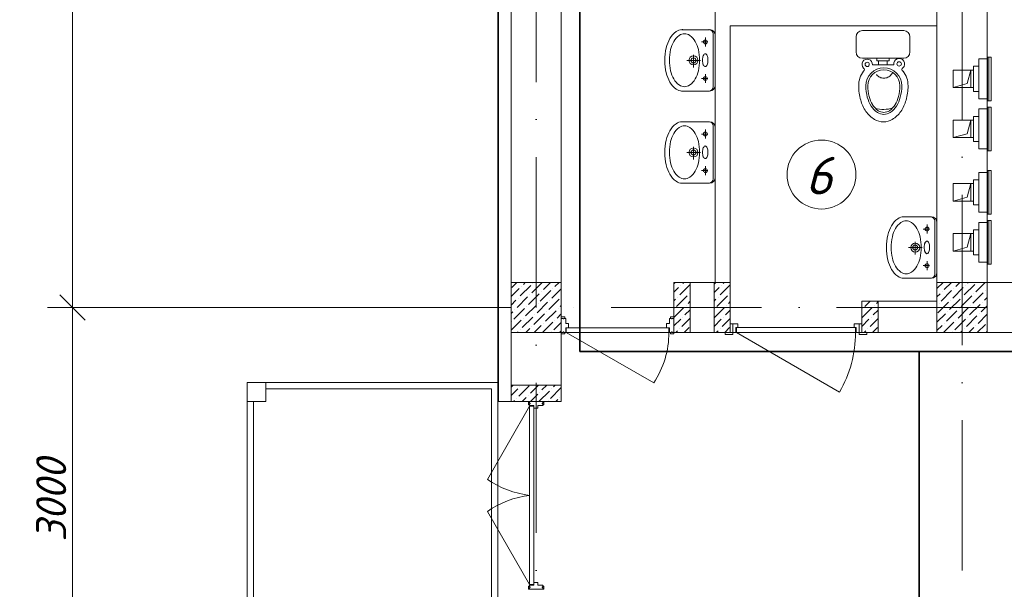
# Model space of a CAD drawing. Header units: millimetres. Extents: x 1114507 to 93926427, y 174473 to 817039.
# Tile 372 of 483: x 1892729 to 1900590, y 773875 to 778423. Entities that reach past the tile are written whole.
import ezdxf

# ---------------------------------------------------------------- set-up
doc = ezdxf.new("R2010")
doc.units = ezdxf.units.MM
doc.linetypes.add('ACAD_ISO10W100', pattern=[18, 12, -3, 0, -3])
doc.linetypes.add('ADSK_Скрыто', pattern=[6, 3, -3])
for name, color, linetype, lineweight in [('_Hidden_', 7, 'ADSK_Скрыто', 9), ('Doors', 86, 'Continuous', 13), ('expl', 234, 'Continuous', 13), ('Mechanical Equipment', 7, 'Continuous', 18), ('размеры', 12, 'Continuous', 15), ('Сантехника', 150, 'Continuous', 13)]:
    doc.layers.add(name, color=color, linetype=linetype, lineweight=lineweight)
doc.layers.add('kcd_tx', color=7, linetype='Continuous')
doc.layers.add('ventilatsiya', color=7, linetype='Continuous')
doc.styles.add('iso', font='isocpeur.TTF')
doc.styles.get("Standard").update_dxf_attribs({"font": 'isocpeui.ttf'})

# ---------------------------------------------------------------- blocks, each defined once
blk = doc.blocks.new('blokqav2mak')
at = {"color": 252, "lineweight": 0, "ltscale": 100}
for p, q in [((1545375, 782732.1), (1545375, 775375.1)), ((1545375, 775375.1), (1545482, 775375.1))]:
    blk.add_line(p, q, dxfattribs=at)
at = {"color": 32, "lineweight": 0, "ltscale": 100}
blk.add_line((1545382, 782725.1), (1545382, 775375.1), dxfattribs=at)
at = {"color": 1, "linetype": 'ACAD_ISO10W100', "lineweight": 0, "ltscale": 100}
for p, q in [((1545682, 782725.1), (1545682, 766825.1)), ((1549082, 782425.1), (1549082, 766825.1)), ((1572682, 776125.1), (1545682, 776125.1))]:
    blk.add_line(p, q, dxfattribs=at)
at = {"lineweight": 0, "ltscale": 100}
for p, q in [((1545482, 782625.1), (1545482, 775455.1)), ((1545882, 782225.1), (1545882, 775455.1)), ((1548882, 776325.1), (1548882, 782225.1)), ((1549282, 776325.1), (1549282, 782225.1)), ((1547112, 776325.1), (1547112, 778495.1)), ((1547232, 776325.1), (1547232, 778375.1)), ((1547232, 778375.1), (1548882, 778375.1)), ((1547232, 776325.1), (1546782, 776325.1)), ((1546782, 776325.1), (1546782, 775925.1)), ((1547232, 776325.1), (1547232, 775925.1)), ((1550082, 776325.1), (1549282, 776325.1)), ((1548882, 776175.1), (1548282, 776175.1)), ((1548282, 776175.1), (1548282, 775925.1)), ((1547232, 775925.1), (1546782, 775925.1)), ((1550082, 775925.1), (1548282, 775925.1)), ((1543375, 775525.1, 0), (1543375, 769325.1, 0)), ((1545375, 775525.1), (1543375, 775525.1)), ((1545325, 775475.1), (1543525, 775475.1)), ((1545325, 775475.1), (1545325, 773525.1)), ((1545375, 775525.1), (1545375, 769325.1)), ((1543425, 775375.1, 0), (1543425, 769475.1, 0)), ((1545482, 775375.1), (1545882, 775375.1))]:
    blk.add_line(p, q, dxfattribs=at)
at = {"linetype": 'Continuous', "lineweight": 0, "ltscale": 100}
for p, q in [((1545487.2, 776284.8), (1545527.6, 776325.1)), ((1545579.9, 776310), (1545594.9, 776325.1)), ((1545647.2, 776242.7), (1545729.6, 776325.1)), ((1545739.8, 776267.9), (1545797, 776325.1)), ((1545832.4, 776293.2), (1545864.4, 776325.1)), ((1546782, 776314.3, 0), (1546792.8, 776325.1, 0)), ((1546853, 776318, 0), (1546860.1, 776325.1, 0)), ((1547102, 776311.4, 0), (1547115.7, 776325.1, 0)), ((1547176, 776318, 0), (1547183.1, 776325.1, 0)), ((1548882, 776277), (1548930.1, 776325.1)), ((1548940.3, 776267.9), (1548997.5, 776325.1)), ((1549032.9, 776293.2), (1549064.8, 776325.1)), ((1549125.5, 776318.4), (1549132.2, 776325.1)), ((1549192.9, 776251.1), (1549266.9, 776325.1)), ((1545482, 776212.2), (1545546.2, 776276.3)), ((1545554.6, 776217.4), (1545638.8, 776301.6)), ((1545563, 776293.2), (1545563, 776293.2)), ((1545655.6, 776318.4), (1545655.6, 776318.4)), ((1545714.6, 776175.3), (1545798.8, 776259.5)), ((1545723, 776251.1), (1545723, 776251.1)), ((1545807.2, 776200.6), (1545882, 776275.4)), ((1545815.6, 776276.3), (1545815.6, 776276.3)), ((1546782, 776247, 0), (1546819.4, 776284.3, 0)), ((1546827.8, 776225.4, 0), (1546912, 776309.6, 0)), ((1546836.2, 776301.2, 0), (1546836.2, 776301.2, 0)), ((1547102, 776244.1, 0), (1547142.3, 776284.3, 0)), ((1547150.7, 776225.4, 0), (1547232, 776306.7, 0)), ((1547159.1, 776301.2, 0), (1547159.1, 776301.2, 0)), ((1548915, 776175.3), (1548999.2, 776259.5)), ((1548923.5, 776251.1), (1548923.5, 776251.1)), ((1549007.7, 776200.6), (1549091.8, 776284.8)), ((1549016.1, 776276.3), (1549016.1, 776276.3)), ((1549100.3, 776225.8), (1549184.5, 776310)), ((1549108.7, 776301.6), (1549108.7, 776301.6)), ((1549167.6, 776158.5), (1549251.8, 776242.7)), ((1549268.6, 776259.5), (1549268.6, 776259.5)), ((1545482, 776144.8), (1545520.9, 776183.7)), ((1545529.3, 776124.8), (1545613.5, 776209)), ((1545537.8, 776200.6), (1545537.8, 776200.6)), ((1545622, 776150.1), (1545706.1, 776234.2)), ((1545630.4, 776225.8), (1545630.4, 776225.8)), ((1545689.3, 776082.7), (1545773.5, 776166.9)), ((1545781.9, 776108), (1545866.1, 776192.2)), ((1545790.3, 776183.7), (1545790.3, 776183.7)), ((1546782, 776179.6, 0), (1546794.1, 776191.7, 0)), ((1546802.5, 776132.8, 0), (1546886.7, 776217, 0)), ((1546810.9, 776208.6, 0), (1546810.9, 776208.6, 0)), ((1546895.1, 776158, 0), (1546912, 776174.9, 0)), ((1546903.6, 776233.8, 0), (1546903.6, 776233.8, 0)), ((1547102, 776176.7, 0), (1547117, 776191.7, 0)), ((1547125.5, 776132.8, 0), (1547209.6, 776217, 0)), ((1547133.9, 776208.6, 0), (1547133.9, 776208.6, 0)), ((1547218.1, 776158, 0), (1547232, 776172, 0)), ((1547226.5, 776233.8, 0), (1547226.5, 776233.8, 0)), ((1548305.5, 776132.8, 0), (1548347.8, 776175.1, 0)), ((1548398.1, 776158, 0), (1548412, 776172, 0)), ((1548882, 776209.7), (1548906.6, 776234.2)), ((1548889.8, 776082.7), (1548974, 776166.9)), ((1548982.4, 776108), (1549066.6, 776192.2)), ((1548990.8, 776183.7), (1548990.8, 776183.7)), ((1549075, 776133.2), (1549159.2, 776217.4)), ((1549083.4, 776209), (1549083.4, 776209)), ((1549176, 776234.2), (1549176, 776234.2)), ((1549243.4, 776166.9), (1549243.4, 776166.9)), ((1549260.2, 776183.7), (1549282, 776205.5)), ((1545482, 776077.5), (1545495.7, 776091.1)), ((1545504.1, 776032.2), (1545588.3, 776116.4)), ((1545512.5, 776108), (1545512.5, 776108)), ((1545596.7, 776057.4), (1545680.9, 776141.6)), ((1545605.1, 776133.2), (1545605.1, 776133.2)), ((1545697.7, 776158.5), (1545697.7, 776158.5)), ((1545756.7, 776015.4), (1545840.8, 776099.5)), ((1545765.1, 776091.1), (1545765.1, 776091.1)), ((1545857.7, 776116.4), (1545857.7, 776116.4)), ((1545874.5, 776133.2), (1545882, 776140.7)), ((1546782, 776044.9, 0), (1546861.5, 776124.4, 0)), ((1546785.7, 776115.9, 0), (1546785.7, 776115.9, 0)), ((1546869.9, 776065.4, 0), (1546912, 776107.6, 0)), ((1546878.3, 776141.2, 0), (1546878.3, 776141.2, 0)), ((1547102, 776042, 0), (1547184.4, 776124.4, 0)), ((1547108.6, 776115.9, 0), (1547108.6, 776115.9, 0)), ((1547192.8, 776065.4, 0), (1547232, 776104.7, 0)), ((1547201.2, 776141.2, 0), (1547201.2, 776141.2, 0)), ((1548282, 776042, 0), (1548364.4, 776124.4, 0)), ((1548288.6, 776115.9, 0), (1548288.6, 776115.9, 0)), ((1548372.8, 776065.4, 0), (1548412, 776104.7, 0)), ((1548381.2, 776141.2, 0), (1548381.2, 776141.2, 0)), ((1548898.2, 776158.5), (1548898.2, 776158.5)), ((1548957.1, 776015.4), (1549041.3, 776099.5)), ((1548965.6, 776091.1), (1548965.6, 776091.1)), ((1549049.8, 776040.6), (1549133.9, 776124.8)), ((1549058.2, 776116.4), (1549058.2, 776116.4)), ((1549142.4, 776065.9), (1549226.6, 776150.1)), ((1549150.8, 776141.6), (1549150.8, 776141.6)), ((1549235, 776091.1), (1549282, 776138.2)), ((1545482, 775942.8), (1545563, 776023.8)), ((1545487.2, 776015.4), (1545487.2, 776015.4)), ((1545571.4, 775964.8), (1545655.6, 776049)), ((1545579.9, 776040.6), (1545579.9, 776040.6)), ((1545664, 775990.1), (1545748.2, 776074.3)), ((1545672.5, 776065.9), (1545672.5, 776065.9)), ((1545733.8, 775925.1), (1545815.6, 776006.9)), ((1545832.4, 776023.8), (1545832.4, 776023.8)), ((1545849.3, 776040.6), (1545882, 776073.4)), ((1546782, 775977.6, 0), (1546836.2, 776031.8, 0)), ((1546844.6, 775972.8, 0), (1546912, 776040.2, 0)), ((1546853, 776048.6, 0), (1546853, 776048.6, 0)), ((1547102, 775974.7, 0), (1547159.1, 776031.8, 0)), ((1547167.6, 775972.8, 0), (1547232, 776037.3, 0)), ((1547176, 776048.6, 0), (1547176, 776048.6, 0)), ((1548282, 775974.7, 0), (1548339.1, 776031.8, 0)), ((1548347.6, 775972.8, 0), (1548412, 776037.3, 0)), ((1548356, 776048.6, 0), (1548356, 776048.6, 0)), ((1548882, 776007.6), (1548948.7, 776074.3)), ((1548934.2, 775925.1), (1549016.1, 776006.9)), ((1549024.5, 775948), (1549108.7, 776032.2)), ((1549032.9, 776023.8), (1549032.9, 776023.8)), ((1549117.1, 775973.3), (1549201.3, 776057.4)), ((1549125.5, 776049), (1549125.5, 776049)), ((1549209.7, 775998.5), (1549282, 776070.8)), ((1549218.1, 776074.3), (1549218.1, 776074.3)), ((1545531.7, 775925.1), (1545537.8, 775931.2)), ((1545554.6, 775948), (1545554.6, 775948)), ((1545599.1, 775925.1), (1545630.4, 775956.4)), ((1545647.2, 775973.3), (1545647.2, 775973.3)), ((1545666.4, 775925.1), (1545723, 775981.7)), ((1545739.8, 775998.5), (1545739.8, 775998.5)), ((1545807.2, 775931.2), (1545807.2, 775931.2)), ((1545824, 775948), (1545882, 776006)), ((1545868.5, 775925.1), (1545882, 775938.7)), ((1546796.9, 775925.1, 0), (1546810.9, 775939.1, 0)), ((1546827.8, 775956, 0), (1546827.8, 775956, 0)), ((1546864.3, 775925.1, 0), (1546903.6, 775964.4, 0)), ((1547119.8, 775925.1, 0), (1547133.9, 775939.1, 0)), ((1547150.7, 775956, 0), (1547150.7, 775956, 0)), ((1547187.2, 775925.1, 0), (1547226.5, 775964.4, 0)), ((1548299.8, 775925.1, 0), (1548313.9, 775939.1, 0)), ((1548330.7, 775956, 0), (1548330.7, 775956, 0)), ((1548367.2, 775925.1, 0), (1548406.5, 775964.4, 0)), ((1548882, 775940.2), (1548923.5, 775981.7)), ((1548940.3, 775998.5), (1548940.3, 775998.5)), ((1549007.7, 775931.2), (1549007.7, 775931.2)), ((1549069, 775925.1), (1549083.4, 775939.6)), ((1549100.3, 775956.4), (1549100.3, 775956.4)), ((1549136.3, 775925.1), (1549176, 775964.8)), ((1549192.9, 775981.7), (1549192.9, 775981.7)), ((1549203.7, 775925.1), (1549268.6, 775990.1)), ((1549277.1, 775931.2), (1549282, 775936.1)), ((1545482, 775489.6, 0), (1545497.5, 775505.1, 0)), ((1545482, 775422.3, 0), (1545534.7, 775474.9, 0)), ((1545543.1, 775416, 0), (1545627.3, 775500.2, 0)), ((1545551.6, 775491.8, 0), (1545551.6, 775491.8, 0)), ((1545635.7, 775441.3, 0), (1545699.6, 775505.1, 0)), ((1545704.3, 775375.1, 0), (1545787.3, 775458.1, 0)), ((1545728.3, 775466.5, 0), (1545766.9, 775505.1, 0)), ((1545795.7, 775399.2, 0), (1545879.9, 775483.4, 0)), ((1545804.1, 775474.9, 0), (1545804.1, 775474.9, 0)), ((1545821, 775491.8, 0), (1545834.3, 775505.1, 0)), ((1545502.2, 775375.1, 0), (1545509.5, 775382.3, 0)), ((1545526.3, 775399.2, 0), (1545526.3, 775399.2, 0)), ((1545569.6, 775375.1, 0), (1545602.1, 775407.6, 0)), ((1545618.9, 775424.4, 0), (1545618.9, 775424.4, 0)), ((1545636.9, 775375.1, 0), (1545694.7, 775432.9, 0)), ((1545711.5, 775449.7, 0), (1545711.5, 775449.7, 0)), ((1545778.9, 775382.3, 0), (1545778.9, 775382.3, 0)), ((1545839, 775375.1, 0), (1545854.6, 775390.8, 0)), ((1545871.5, 775407.6, 0), (1545871.5, 775407.6, 0))]:
    blk.add_line(p, q, dxfattribs=at)
at = {"color": 0, "linetype": 'ByBlock', "lineweight": 0}
for p, q in [((1541880.2, 776225.1), (1542080.2, 776025.1)), ((1542080.2, 776025.1), (1541880.2, 776225.1))]:
    blk.add_line(p, q, dxfattribs=at)
at = {"lineweight": 0, "ltscale": 60}
blk.add_line((1545630, 774587.8), (1545630, 774662.4), dxfattribs=at)
at = {"layer": '_Hidden_', "color": 5, "lineweight": 0}
for p, q in [((1549215, 778109.6), (1549215, 778109.3)), ((1549215, 778109.3), (1549215, 778109.6)), ((1549239, 778109.3), (1549239, 778109.6)), ((1549239, 778109.6), (1549239, 778109.3)), ((1549282, 778109.3), (1549282, 778109.6)), ((1549282, 778109.6), (1549282, 778109.3)), ((1549285.4, 778124.9), (1549285.9, 778124.9)), ((1549215, 777792), (1549215, 777791.6)), ((1549215, 777791.6), (1549215, 777792)), ((1549239, 777791.6), (1549239, 777792)), ((1549239, 777792), (1549239, 777791.6)), ((1549282, 777792), (1549282, 777791.6)), ((1549282, 777791.6), (1549282, 777792)), ((1549285.9, 777776), (1549285.4, 777776)), ((1549215, 777710.1), (1549215, 777709.8)), ((1549215, 777709.8), (1549215, 777710.1)), ((1549239, 777709.8), (1549239, 777710.1)), ((1549239, 777710.1), (1549239, 777709.8)), ((1549282, 777709.8), (1549282, 777710.1)), ((1549282, 777710.1), (1549282, 777709.8)), ((1549285.4, 777725.4), (1549285.9, 777725.4)), ((1549215, 777392.4), (1549215, 777392.1)), ((1549215, 777392.1), (1549215, 777392.4)), ((1549239, 777392.1), (1549239, 777392.4)), ((1549239, 777392.4), (1549239, 777392.1)), ((1549282, 777392.4), (1549282, 777392.1)), ((1549282, 777392.1), (1549282, 777392.4)), ((1549285.9, 777376.4), (1549285.4, 777376.4)), ((1549215, 777203.9), (1549215, 777203.5)), ((1549215, 777203.5), (1549215, 777203.9)), ((1549239, 777203.5), (1549239, 777203.9)), ((1549239, 777203.9), (1549239, 777203.5)), ((1549282, 777203.5), (1549282, 777203.9)), ((1549282, 777203.9), (1549282, 777203.5)), ((1549285.4, 777219.1), (1549285.9, 777219.1)), ((1549215, 776886.2), (1549215, 776885.9)), ((1549215, 776885.9), (1549215, 776886.2)), ((1549239, 776885.9), (1549239, 776886.2)), ((1549239, 776886.2), (1549239, 776885.9)), ((1549282, 776886.2), (1549282, 776885.9)), ((1549282, 776885.9), (1549282, 776886.2)), ((1549215, 776804.3), (1549215, 776804)), ((1549215, 776804), (1549215, 776804.3)), ((1549239, 776804), (1549239, 776804.3)), ((1549239, 776804.3), (1549239, 776804)), ((1549282, 776804), (1549282, 776804.3)), ((1549282, 776804.3), (1549282, 776804)), ((1549285.9, 776870.2), (1549285.4, 776870.2)), ((1549285.4, 776819.6), (1549285.9, 776819.6)), ((1549215, 776486.7), (1549215, 776486.3)), ((1549215, 776486.3), (1549215, 776486.7)), ((1549239, 776486.3), (1549239, 776486.7)), ((1549239, 776486.7), (1549239, 776486.3)), ((1549282, 776486.7), (1549282, 776486.3)), ((1549282, 776486.3), (1549282, 776486.7)), ((1549285.9, 776470.7), (1549285.4, 776470.7))]:
    blk.add_line(p, q, dxfattribs=at)
at = {"layer": 'Doors', "lineweight": 0}
for p, q in [((1545882, 776049.3), (1545910.3, 776049.3)), ((1545882, 776038.5), (1545882, 776049.3)), ((1545882, 775926), (1545882, 776038.5)), ((1545882, 776038.5), (1545897.6, 776038.5)), ((1545882, 776038.5), (1545897.6, 776038.5)), ((1545882, 776038.5), (1545882, 776038.5)), ((1545897.6, 776038.5), (1545897.6, 776033.5)), ((1545897.6, 776033.5), (1545902, 776033.5)), ((1545902, 776038.5), (1545918, 776038.5)), ((1545902, 776038.5), (1545902, 776033.5)), ((1545910.3, 776038.5), (1545910.3, 776049.3)), ((1545918, 775998), (1545918, 776038.5)), ((1546746, 775998), (1546746, 776038.5)), ((1546762.1, 776038.5), (1546746, 776038.5)), ((1546753.8, 776038.5), (1546753.8, 776049.3)), ((1546782, 776049.3), (1546753.8, 776049.3)), ((1546762.1, 776038.5), (1546762.1, 776033.5)), ((1546766.5, 776033.5), (1546762.1, 776033.5)), ((1546766.5, 776038.5), (1546766.5, 776033.5)), ((1546782, 776038.5), (1546766.5, 776038.5)), ((1546782, 776038.5), (1546766.5, 776038.5)), ((1546782, 776038.5), (1546782, 776049.3)), ((1546782, 775926), (1546782, 776038.5)), ((1546782, 776038.5), (1546782, 776038.5)), ((1545897.6, 775930.9), (1545902, 775930.9)), ((1545897.6, 775926), (1545897.6, 775930.9)), ((1545902, 775926), (1545902, 775930.9)), ((1545918, 775998), (1545940.7, 775998)), ((1545918, 775962), (1546723.4, 775962)), ((1545918, 775926), (1545918, 775962)), ((1545922.4, 775926), (1545922.4, 775962)), ((1545940.7, 775962), (1545940.7, 775998)), ((1546723.4, 775962), (1546723.4, 775998)), ((1546746, 775998), (1546723.4, 775998)), ((1546723.4, 775962), (1546746, 775962)), ((1546741.7, 775926), (1546741.7, 775962)), ((1546746, 775926), (1546746, 775962)), ((1546762.1, 775926), (1546762.1, 775930.9)), ((1546766.5, 775930.9), (1546762.1, 775930.9)), ((1546766.5, 775926), (1546766.5, 775930.9)), ((1547232, 775995.1), (1547252, 775995.1)), ((1547232, 775925.1), (1547232, 775995.1)), ((1547292, 775995.1), (1547252, 775995.1)), ((1547252, 775995.1), (1547252, 775925.1)), ((1547252, 775995.1), (1547252, 775925.1)), ((1547277, 775925.1), (1547277, 775965.1)), ((1547277, 775965.1), (1547292, 775965.1)), ((1548232, 775965.1), (1547282, 775965.1)), ((1547282, 775965.1), (1547282, 775925.1)), ((1547292, 775965.1), (1547292, 775995.1)), ((1548222, 775965.1), (1548222, 775995.1)), ((1548222, 775995.1), (1548262, 775995.1)), ((1548237, 775965.1), (1548222, 775965.1)), ((1548232, 775925.1), (1548232, 775965.1)), ((1548237, 775925.1), (1548237, 775965.1)), ((1548262, 775995.1), (1548262, 775925.1)), ((1548282, 775995.1), (1548262, 775995.1)), ((1548262, 775995.1), (1548262, 775925.1)), ((1548282, 775925.1), (1548282, 775995.1)), ((1545882, 775926), (1545897.6, 775926)), ((1545882, 775926), (1545882, 775926)), ((1545882, 775926), (1545882, 775915.2)), ((1545882, 775915.2), (1545910.3, 775915.2)), ((1545902, 775926), (1545918, 775926)), ((1545910.3, 775926), (1545910.3, 775915.2)), ((1545922.4, 775926), (1546620.3, 775523)), ((1545922.4, 775926), (1546741.7, 775926)), ((1546762.1, 775926), (1546746, 775926)), ((1546753.8, 775926), (1546753.8, 775915.2)), ((1546782, 775915.2), (1546753.8, 775915.2)), ((1546782, 775926), (1546766.5, 775926)), ((1546782, 775926), (1546782, 775926)), ((1546782, 775926), (1546782, 775915.2)), ((1547252, 775925.1), (1547192, 775925.1)), ((1547192, 775925.1), (1547192, 775910.1)), ((1547192, 775910.1), (1547252, 775910.1)), ((1547252, 775925.1), (1547232, 775925.1)), ((1547252, 775925.1), (1547277, 775925.1)), ((1547252, 775910.1), (1547252, 775925.1)), ((1547282, 775925.1), (1548104.8, 775450.1)), ((1547282, 775925.1), (1548232, 775925.1)), ((1548262, 775925.1), (1548237, 775925.1)), ((1548262, 775925.1), (1548282, 775925.1)), ((1548322, 775925.1), (1548262, 775925.1)), ((1548262, 775925.1), (1548262, 775910.1)), ((1548262, 775910.1), (1548322, 775910.1)), ((1548322, 775910.1), (1548322, 775925.1)), ((1545630, 775337.8), (1545292.3, 774752.9)), ((1545620, 775375.1), (1545620, 775348.9)), ((1545630, 775375.1), (1545620, 775375.1)), ((1545630, 775348.9), (1545620, 775348.9)), ((1545630, 775375.1), (1545734.1, 775375.1)), ((1545630, 775375.1), (1545630, 775360.7)), ((1545630, 775375.1), (1545630, 775375.1)), ((1545630, 775360.7), (1545634.5, 775360.7)), ((1545630, 775356.7), (1545630, 775341.8)), ((1545630, 775356.7), (1545634.5, 775356.7)), ((1545630, 775341.8), (1545663.3, 775341.8)), ((1545630, 775337.8), (1545630, 774662.4)), ((1545630, 775337.8), (1545663.3, 775337.8)), ((1545634.5, 775360.7), (1545634.5, 775356.7)), ((1545663.3, 775341.8), (1545663.3, 773929.4)), ((1545663.3, 775320.8), (1545696.6, 775320.8)), ((1545696.6, 775341.8), (1545696.6, 775320.8)), ((1545696.6, 775341.8), (1545734.1, 775341.8)), ((1545734.1, 775360.7), (1545729.5, 775360.7)), ((1545729.5, 775360.7), (1545729.5, 775356.7)), ((1545734.1, 775356.7), (1545729.5, 775356.7)), ((1545734.1, 775375.1), (1545734.1, 775360.7)), ((1545734.1, 775375.1), (1545734.1, 775360.7)), ((1545734.1, 775375.1), (1545734.1, 775375.1)), ((1545734.1, 775375.1), (1545744.1, 775375.1)), ((1545734.1, 775356.7), (1545734.1, 775341.8)), ((1545734.1, 775348.9), (1545744.1, 775348.9)), ((1545744.1, 775375.1), (1545744.1, 775348.9)), ((1545630, 773912.4), (1545630, 774587.8)), ((1545663.3, 773908.4), (1545663.3, 774587.8)), ((1545630, 773912.4), (1545292.3, 774497.3)), ((1545620, 773875.1), (1545620, 773901.3)), ((1545630, 773901.3), (1545620, 773901.3)), ((1545630, 773912.4), (1545663.3, 773912.4)), ((1545630, 773908.4), (1545663.3, 773908.4)), ((1545630, 773893.6), (1545630, 773908.4)), ((1545630, 773893.6), (1545634.5, 773893.6)), ((1545630, 773875.1), (1545630, 773889.5)), ((1545630, 773889.5), (1545634.5, 773889.5)), ((1545634.5, 773889.5), (1545634.5, 773893.6)), ((1545663.3, 773929.4), (1545696.6, 773929.4)), ((1545696.6, 773908.4), (1545696.6, 773929.4)), ((1545696.6, 773908.4), (1545734.1, 773908.4)), ((1545734.1, 773893.6), (1545729.5, 773893.6)), ((1545729.5, 773889.5), (1545729.5, 773893.6)), ((1545734.1, 773889.5), (1545729.5, 773889.5)), ((1545734.1, 773893.6), (1545734.1, 773908.4)), ((1545734.1, 773901.3), (1545744.1, 773901.3)), ((1545734.1, 773875.1), (1545734.1, 773889.5)), ((1545734.1, 773875.1), (1545734.1, 773889.5)), ((1545744.1, 773875.1), (1545744.1, 773901.3)), ((1545630, 773875.1), (1545620, 773875.1)), ((1545630, 773875.1), (1545734.1, 773875.1)), ((1545630, 773875.1), (1545630, 773875.1)), ((1545734.1, 773875.1), (1545734.1, 773875.1)), ((1545734.1, 773875.1), (1545744.1, 773875.1))]:
    blk.add_line(p, q, dxfattribs=at)
for centre, radius, start in [((1546012.4, 775926), 729.4, 326.46276), ((1547282, 775925.1), 950, 330)]:
    blk.add_arc(centre, radius, start, 0, dxfattribs=at)
at = {"layer": 'Doors', "lineweight": 0, "extrusion": (0, 0, -1)}
blk.add_ellipse((1545563.5, 774959.4), major_axis=(-459.6, 173.9), ratio=0.632541, start_param=4.336202, end_param=5.088576, dxfattribs=at)
at = {"layer": 'Doors', "lineweight": 0}
blk.add_ellipse((1545563.5, 774290.8), major_axis=(-459.6, -173.9), ratio=0.632541, start_param=4.336202, end_param=5.088576, dxfattribs=at)
at = {"layer": 'kcd_tx', "color": 152, "lineweight": 0, "ltscale": 100}
for p, q in [((1541980.2, 782625.1), (1541980.2, 775925.1)), ((1541980.2, 776325.1), (1541980.2, 772925.1)), ((1545482, 776125.1), (1541780.2, 776125.1)), ((1545482, 776125.1), (1541780.2, 776125.1))]:
    blk.add_line(p, q, dxfattribs=at)
at = {"layer": 'Mechanical Equipment', "color": 5, "lineweight": 0}
for p, q in [((1549215, 778050.6), (1549173.7, 778050.6)), ((1549173.7, 777850.6), (1549173.7, 778050.6)), ((1549239, 778109.6), (1549215, 778109.6)), ((1549215, 778109.6), (1549215, 778109.3)), ((1549215, 778099.6), (1549215, 778109.6)), ((1549215, 777801.6), (1549215, 778099.6)), ((1549282, 778109.6), (1549239, 778109.6)), ((1549239, 778109.3), (1549239, 778109.6)), ((1549239, 778109.6), (1549239, 778109.3)), ((1549282, 778109.3), (1549282, 778109.6)), ((1549282, 778109.6), (1549282, 778099.6)), ((1549282, 778099.6), (1549282, 777801.6)), ((1549285.1, 778124.9), (1549285.1, 777776)), ((1549285.4, 778124.9), (1549285.4, 777776)), ((1549285.4, 778124.9), (1549295, 778124.9)), ((1549295, 778124.9), (1549304.5, 778124.9)), ((1549295, 778124.9), (1549295, 777776)), ((1549304.5, 778124.9), (1549314.1, 778124.9)), ((1549314.1, 777776), (1549314.1, 778124.9)), ((1549173.7, 777850.6), (1549215, 777850.6)), ((1549215, 777791.6), (1549215, 777801.6)), ((1549215, 777792), (1549215, 777791.6)), ((1549215, 777791.6), (1549239, 777791.6)), ((1549239, 777791.6), (1549239, 777792)), ((1549239, 777792), (1549239, 777791.6)), ((1549239, 777791.6), (1549282, 777791.6)), ((1549282, 777801.6), (1549282, 777791.6)), ((1549282, 777791.6), (1549282, 777792)), ((1549295, 777776), (1549285.4, 777776)), ((1549304.5, 777776), (1549295, 777776)), ((1549314.1, 777776), (1549304.5, 777776)), ((1549239, 777710.1), (1549215, 777710.1)), ((1549215, 777710.1), (1549215, 777709.8)), ((1549215, 777700.1), (1549215, 777710.1)), ((1549215, 777402.1), (1549215, 777700.1)), ((1549282, 777710.1), (1549239, 777710.1)), ((1549239, 777709.8), (1549239, 777710.1)), ((1549239, 777710.1), (1549239, 777709.8)), ((1549282, 777709.8), (1549282, 777710.1)), ((1549282, 777710.1), (1549282, 777700.1)), ((1549282, 777700.1), (1549282, 777402.1)), ((1549285.1, 777725.4), (1549285.1, 777376.4)), ((1549285.4, 777725.4), (1549285.4, 777376.4)), ((1549285.4, 777725.4), (1549295, 777725.4)), ((1549295, 777725.4), (1549304.5, 777725.4)), ((1549295, 777725.4), (1549295, 777376.4)), ((1549304.5, 777725.4), (1549314.1, 777725.4)), ((1549314.1, 777376.4), (1549314.1, 777725.4)), ((1549215, 777651.1), (1549173.7, 777651.1)), ((1549173.7, 777451.1), (1549173.7, 777651.1)), ((1549173.7, 777451.1), (1549215, 777451.1)), ((1549215, 777392.1), (1549215, 777402.1)), ((1549215, 777392.4), (1549215, 777392.1)), ((1549215, 777392.1), (1549239, 777392.1)), ((1549239, 777392.1), (1549239, 777392.4)), ((1549239, 777392.4), (1549239, 777392.1)), ((1549239, 777392.1), (1549282, 777392.1)), ((1549282, 777402.1), (1549282, 777392.1)), ((1549282, 777392.1), (1549282, 777392.4)), ((1549295, 777376.4), (1549285.4, 777376.4)), ((1549304.5, 777376.4), (1549295, 777376.4)), ((1549314.1, 777376.4), (1549304.5, 777376.4)), ((1549239, 777203.9), (1549215, 777203.9)), ((1549215, 777203.9), (1549215, 777203.5)), ((1549215, 777193.9), (1549215, 777203.9)), ((1549215, 776895.9), (1549215, 777193.9)), ((1549282, 777203.9), (1549239, 777203.9)), ((1549239, 777203.5), (1549239, 777203.9)), ((1549239, 777203.9), (1549239, 777203.5)), ((1549282, 777203.5), (1549282, 777203.9)), ((1549282, 777203.9), (1549282, 777193.9)), ((1549282, 777193.9), (1549282, 776895.9)), ((1549285.1, 777219.1), (1549285.1, 776870.2)), ((1549285.4, 777219.1), (1549285.4, 776870.2)), ((1549285.4, 777219.1), (1549295, 777219.1)), ((1549295, 777219.1), (1549304.5, 777219.1)), ((1549295, 777219.1), (1549295, 776870.2)), ((1549304.5, 777219.1), (1549314.1, 777219.1)), ((1549314.1, 776870.2), (1549314.1, 777219.1)), ((1549215, 777144.9), (1549173.7, 777144.9)), ((1549173.7, 776944.9), (1549173.7, 777144.9)), ((1549173.7, 776944.9), (1549215, 776944.9)), ((1549215, 776885.9), (1549215, 776895.9)), ((1549215, 776886.2), (1549215, 776885.9)), ((1549215, 776885.9), (1549239, 776885.9)), ((1549239, 776885.9), (1549239, 776886.2)), ((1549239, 776886.2), (1549239, 776885.9)), ((1549239, 776885.9), (1549282, 776885.9)), ((1549282, 776895.9), (1549282, 776885.9)), ((1549282, 776885.9), (1549282, 776886.2)), ((1549239, 776804.3), (1549215, 776804.3)), ((1549215, 776804.3), (1549215, 776804)), ((1549215, 776794.3), (1549215, 776804.3)), ((1549215, 776496.3), (1549215, 776794.3)), ((1549282, 776804.3), (1549239, 776804.3)), ((1549239, 776804), (1549239, 776804.3)), ((1549239, 776804.3), (1549239, 776804)), ((1549282, 776804), (1549282, 776804.3)), ((1549282, 776804.3), (1549282, 776794.3)), ((1549282, 776794.3), (1549282, 776496.3)), ((1549285.1, 776819.6), (1549285.1, 776470.7)), ((1549295, 776870.2), (1549285.4, 776870.2)), ((1549285.4, 776819.6), (1549285.4, 776470.7)), ((1549285.4, 776819.6), (1549295, 776819.6)), ((1549304.5, 776870.2), (1549295, 776870.2)), ((1549295, 776819.6), (1549304.5, 776819.6)), ((1549295, 776819.6), (1549295, 776470.7)), ((1549314.1, 776870.2), (1549304.5, 776870.2)), ((1549304.5, 776819.6), (1549314.1, 776819.6)), ((1549314.1, 776470.7), (1549314.1, 776819.6)), ((1549215, 776745.3), (1549173.7, 776745.3)), ((1549173.7, 776545.3), (1549173.7, 776745.3)), ((1549173.7, 776545.3), (1549215, 776545.3)), ((1549215, 776486.3), (1549215, 776496.3)), ((1549215, 776486.7), (1549215, 776486.3)), ((1549215, 776486.3), (1549239, 776486.3)), ((1549239, 776486.3), (1549239, 776486.7)), ((1549239, 776486.7), (1549239, 776486.3)), ((1549239, 776486.3), (1549282, 776486.3)), ((1549282, 776496.3), (1549282, 776486.3)), ((1549282, 776486.3), (1549282, 776486.7)), ((1549295, 776470.7), (1549285.4, 776470.7)), ((1549304.5, 776470.7), (1549295, 776470.7)), ((1549314.1, 776470.7), (1549304.5, 776470.7))]:
    blk.add_line(p, q, dxfattribs=at)
at = {"layer": 'ventilatsiya', "lineweight": 0, "ltscale": 100}
for p, q in [((1549152, 778020.6), (1549012, 778020.6)), ((1549012, 778020.6), (1549012, 777880.6)), ((1549106.7, 778020.6), (1549173.7, 778020.6)), ((1549152, 778020.6), (1549122.9, 777912.3)), ((1549152, 777880.6), (1549152, 778020.6)), ((1549122.9, 777912.3), (1549012, 777880.6)), ((1549012, 777880.6), (1549152, 777880.6)), ((1549106.7, 777880.6), (1549173.7, 777880.6)), ((1549152, 777621.1), (1549012, 777621.1)), ((1549012, 777621.1), (1549012, 777481.1)), ((1549106.7, 777621.1), (1549173.7, 777621.1)), ((1549152, 777621.1), (1549122.9, 777512.8)), ((1549152, 777481.1), (1549152, 777621.1)), ((1549122.9, 777512.8), (1549012, 777481.1)), ((1549012, 777481.1), (1549152, 777481.1)), ((1549106.7, 777481.1), (1549173.7, 777481.1)), ((1549152, 777114.9), (1549012, 777114.9)), ((1549012, 777114.9), (1549012, 776974.9)), ((1549106.7, 777114.9), (1549173.7, 777114.9)), ((1549152, 777114.9), (1549122.9, 777006.5)), ((1549152, 776974.9), (1549152, 777114.9)), ((1549122.9, 777006.5), (1549012, 776974.9)), ((1549012, 776974.9), (1549152, 776974.9)), ((1549106.7, 776974.9), (1549173.7, 776974.9)), ((1549152, 776715.3), (1549012, 776715.3)), ((1549012, 776715.3), (1549012, 776575.3)), ((1549106.7, 776715.3), (1549173.7, 776715.3)), ((1549152, 776715.3), (1549122.9, 776607)), ((1549152, 776575.3), (1549152, 776715.3)), ((1549122.9, 776607), (1549012, 776575.3)), ((1549012, 776575.3), (1549152, 776575.3)), ((1549106.7, 776575.3), (1549173.7, 776575.3))]:
    blk.add_line(p, q, dxfattribs=at)
at = {"layer": 'размеры', "lineweight": 0, "ltscale": 5}
for p, q in [((1545882, 776325.1), (1545482, 776325.1)), ((1545482, 776325.1), (1545482, 775925.1)), ((1545882, 775925.1), (1545882, 776325.1)), ((1546912, 776325.1), (1546782, 776325.1)), ((1546782, 776325.1), (1546782, 775925.1)), ((1546912, 775925.1), (1546912, 776325.1)), ((1547232, 776325.1), (1547102, 776325.1)), ((1547102, 776325.1), (1547102, 775925.1)), ((1547232, 775925.1), (1547232, 776325.1)), ((1549282, 776325.1), (1548882, 776325.1)), ((1548882, 776325.1), (1548882, 775925.1)), ((1549282, 775925.1), (1549282, 776325.1)), ((1548412, 776175.1), (1548282, 776175.1)), ((1548282, 776175.1), (1548282, 775925.1)), ((1548412, 775925.1), (1548412, 776175.1)), ((1545482, 775925.1), (1545882, 775925.1)), ((1546782, 775925.1), (1546912, 775925.1)), ((1547102, 775925.1), (1547232, 775925.1)), ((1548282, 775925.1), (1548412, 775925.1)), ((1548882, 775925.1), (1549282, 775925.1)), ((1543525, 775525.1), (1543375, 775525.1)), ((1543375, 775525.1), (1543375, 775375.1)), ((1543525, 775375.1), (1543525, 775525.1)), ((1545482, 775375.1), (1545482, 775505.1)), ((1545482, 775505.1), (1545882, 775505.1)), ((1545882, 775505.1), (1545882, 775375.1)), ((1543375, 775375.1), (1543525, 775375.1)), ((1545882, 775375.1), (1545482, 775375.1))]:
    blk.add_line(p, q, dxfattribs=at)
at = {"layer": 'Сантехника', "lineweight": 0}
for p, q in [((1546841.8, 778343.3), (1547067.1, 778343.3)), ((1547094.1, 778313.7), (1547094.1, 778098.1)), ((1547112, 778298.4), (1547112, 778098.1)), ((1547053.5, 778245.6), (1547002.2, 778245.6)), ((1547033, 778281.2), (1547033, 778210)), ((1546938.1, 778142.6), (1546938.1, 778041.5)), ((1546994.5, 778098.1), (1546884.3, 778098.1)), ((1547094.1, 777882.6), (1547094.1, 778098.1)), ((1547112, 778098.1), (1547112, 777897.9)), ((1547033, 777989), (1547033, 777917.8)), ((1547053.5, 777953.4), (1547002.2, 777953.4)), ((1547067.1, 777852.9), (1546841.8, 777852.9)), ((1546841.8, 777607.9), (1547067.1, 777607.9)), ((1547053.5, 777510.2), (1547002.2, 777510.2)), ((1547033, 777545.8), (1547033, 777474.6)), ((1547094.1, 777578.2), (1547094.1, 777362.7)), ((1547112, 777562.9), (1547112, 777362.7)), ((1546994.5, 777362.7), (1546884.3, 777362.7)), ((1546938.1, 777407.2), (1546938.1, 777306)), ((1547094.1, 777147.1), (1547094.1, 777362.7)), ((1547112, 777362.7), (1547112, 777162.4)), ((1547053.5, 777218), (1547002.2, 777218)), ((1547033, 777253.6), (1547033, 777182.4)), ((1547067.1, 777117.5), (1546841.8, 777117.5)), ((1548611.8, 776849), (1548837.1, 776849)), ((1548864.1, 776819.3), (1548864.1, 776603.8)), ((1548882, 776804), (1548882, 776603.8)), ((1548823.5, 776751.3), (1548772.2, 776751.3)), ((1548803, 776786.9), (1548803, 776715.7)), ((1548708.1, 776648.3), (1548708.1, 776547.1)), ((1548764.5, 776603.8), (1548654.3, 776603.8)), ((1548864.1, 776388.2), (1548864.1, 776603.8)), ((1548882, 776603.8), (1548882, 776403.5)), ((1548803, 776494.7), (1548803, 776423.5)), ((1548823.5, 776459.1), (1548772.2, 776459.1)), ((1548837.1, 776358.6), (1548611.8, 776358.6))]:
    blk.add_line(p, q, dxfattribs=at)
at = {"layer": 'Сантехника', "lineweight": 0, "ltscale": 5}
for p, q in [((1548616.4, 778335.7), (1548286.4, 778335.7)), ((1548616.4, 778335.7), (1548286.4, 778335.7)), ((1548236.4, 778285.7), (1548236.4, 778165.7)), ((1548236.4, 778285.7), (1548236.4, 778165.7)), ((1548666.4, 778165.7), (1548666.4, 778285.7)), ((1548666.4, 778165.7), (1548666.4, 778285.7)), ((1548286.4, 778115.7), (1548616.4, 778115.7)), ((1548286.4, 778115.7), (1548616.4, 778115.7)), ((1548413.8, 778062.7), (1548366.7, 778062.7)), ((1548413.8, 778062.7), (1548366.7, 778062.7)), ((1548401.6, 778115.7), (1548401.6, 778095)), ((1548501.2, 778115.7), (1548401.6, 778115.7)), ((1548401.6, 778115.7), (1548401.6, 778095)), ((1548501.2, 778115.7), (1548401.6, 778115.7)), ((1548401.6, 778095), (1548413.8, 778095)), ((1548401.6, 778095), (1548413.8, 778095)), ((1548413.8, 778095), (1548413.8, 778062.7)), ((1548413.8, 778095), (1548485.5, 778095)), ((1548413.8, 778095), (1548413.8, 778062.7)), ((1548413.8, 778095), (1548485.5, 778095)), ((1548485.5, 778062.7), (1548413.8, 778062.7)), ((1548485.5, 778062.7), (1548413.8, 778062.7)), ((1548485.5, 778095), (1548501.2, 778095)), ((1548485.5, 778060.6), (1548485.5, 778095)), ((1548485.5, 778095), (1548501.2, 778095)), ((1548485.5, 778060.6), (1548485.5, 778095)), ((1548536.6, 778062.7), (1548485.5, 778062.7)), ((1548536.6, 778062.7), (1548485.5, 778062.7)), ((1548501.2, 778095), (1548501.2, 778115.7)), ((1548501.2, 778095), (1548501.2, 778115.7))]:
    blk.add_line(p, q, dxfattribs=at)
at = {"layer": 'Сантехника', "lineweight": 0}
for centre, radius in [((1547033, 778245.6), 15.4), ((1546938.1, 778098.1), 35.9), ((1546938.1, 778098.1), 20.1), ((1547033, 777953.4), 15.4), ((1547033, 777510.2), 15.4), ((1546938.1, 777362.7), 35.9), ((1546938.1, 777362.7), 20.1), ((1547033, 777218), 15.4), ((1548803, 776751.3), 15.4), ((1548708.1, 776603.8), 35.9), ((1548708.1, 776603.8), 20.1), ((1548803, 776459.1), 15.4)]:
    blk.add_circle(centre, radius, dxfattribs=at)
at = {"layer": 'Сантехника', "lineweight": 0, "ltscale": 5}
for centre, radius in [((1548325.1, 778066), 16.8), ((1548325.1, 778066), 16.8), ((1548579.7, 778069.7), 17.7), ((1548579.7, 778069.7), 17.7)]:
    blk.add_circle(centre, radius, dxfattribs=at)
at = {"layer": 'Сантехника', "lineweight": 0}
for centre, radius, start, end in [((1546903.7, 778184.3), 177.4, 126.02779, 150.33698), ((1546914.9, 778173), 154, 126.02779, 150.33698), ((1546847.7, 778261.3), 82.2, 90, 126.02779), ((1546866.3, 778239.8), 71.4, 90, 126.02779), ((1546847.7, 778261.3), 82.2, 85.88044, 90), ((1546866.3, 778239.8), 71.4, 53.97221, 90), ((1546817.7, 778173), 154, 29.66302, 53.97221), ((1547060.9, 778310.1), 33.3, 0, 90), ((1547067.1, 778298.4), 45, 0, 90), ((1546993.3, 778133.3), 280.6, 150.33698, 166.7261), ((1546992.7, 778128.7), 243.6, 150.33698, 166.7261), ((1546739.9, 778128.7), 243.6, 13.2739, 29.66302), ((1547135.6, 778099.7), 426.7, 166.7261, 180), ((1547116.2, 778099.5), 370.4, 166.7261, 180), ((1546616.4, 778099.5), 370.4, 0, 13.2739), ((1547079.7, 778108), 69, 156.68018, 169.87605), ((1547050, 778120.8), 36.7, 133.85702, 156.68018), ((1547031.7, 778139.8), 10.3, 90, 133.85702), ((1547031.7, 778139.8), 10.3, 46.14298, 90), ((1547013.4, 778120.8), 36.7, 23.31982, 46.14298), ((1546983.8, 778108), 69, 10.12395, 23.31982), ((1547135.6, 778099.7), 426.7, 180, 180.21449), ((1547135.6, 778096.5), 426.7, 179.78551, 180), ((1547135.6, 778096.5), 426.7, 180, 193.2739), ((1547116.2, 778099.5), 370.4, 180, 193.2739), ((1546616.4, 778099.5), 370.4, 346.7261, 0), ((1547127, 778099.5), 117, 169.87605, 180), ((1547127, 778099.5), 117, 180, 190.12395), ((1547079.7, 778091.1), 69, 190.12395, 203.31982), ((1547050, 778078.3), 36.7, 203.31982, 226.14298), ((1547031.7, 778059.3), 10.3, 226.14298, 270), ((1547031.7, 778059.3), 10.3, 270, 313.85702), ((1547013.4, 778078.3), 36.7, 313.85702, 336.68018), ((1546983.8, 778091.1), 69, 336.68018, 349.87605), ((1546936.5, 778099.5), 117, 0, 10.12395), ((1546936.5, 778099.5), 117, 349.87605, 0), ((1546993.3, 778063), 280.6, 193.2739, 209.66302), ((1546992.7, 778070.4), 243.6, 193.2739, 209.66302), ((1546739.9, 778070.4), 243.6, 330.33698, 346.7261), ((1546903.7, 778011.9), 177.4, 209.66302, 233.97221), ((1546914.9, 778026.1), 154, 209.66302, 233.97221), ((1546866.3, 777959.3), 71.4, 233.97221, 270), ((1546866.3, 777959.3), 71.4, 270, 306.02779), ((1546817.7, 778026.1), 154, 306.02779, 330.33698), ((1547067.1, 777897.9), 45, 270, 0), ((1546847.7, 777935), 82.2, 233.97221, 270), ((1546847.7, 777935), 82.2, 270, 274.11956), ((1547060.9, 777886.2), 33.3, 270, 0), ((1548566.4, 777863.7), 305.2, 195.84662, 214.4219), ((1548497.5, 777816.5), 221.7, 214.4219, 238.84923), ((1546903.7, 777448.9), 177.4, 126.02779, 150.33698), ((1546847.7, 777525.9), 82.2, 90, 126.02779), ((1546847.7, 777525.9), 82.2, 85.88044, 90), ((1547060.9, 777574.7), 33.3, 0, 90), ((1547067.1, 777562.9), 45, 0, 90), ((1546993.3, 777397.8), 280.6, 150.33698, 166.7261), ((1546992.7, 777393.2), 243.6, 150.33698, 166.7261), ((1546914.9, 777437.5), 154, 126.02779, 150.33698), ((1546866.3, 777504.3), 71.4, 90, 126.02779), ((1546866.3, 777504.3), 71.4, 53.97221, 90), ((1546817.7, 777437.5), 154, 29.66302, 53.97221), ((1546739.9, 777393.2), 243.6, 13.2739, 29.66302), ((1547135.6, 777364.3), 426.7, 166.7261, 180), ((1547116.2, 777364.1), 370.4, 166.7261, 180), ((1546616.4, 777364.1), 370.4, 0, 13.2739), ((1547135.6, 777364.3), 426.7, 180, 180.21449), ((1547135.6, 777361.1), 426.7, 179.78551, 180), ((1547135.6, 777361.1), 426.7, 180, 193.2739), ((1547116.2, 777364.1), 370.4, 180, 193.2739), ((1546616.4, 777364.1), 370.4, 346.7261, 0), ((1547127, 777364.1), 117, 169.87605, 180), ((1547127, 777364.1), 117, 180, 190.12395), ((1547079.7, 777372.5), 69, 156.68018, 169.87605), ((1547079.7, 777355.6), 69, 190.12395, 203.31982), ((1547050, 777385.3), 36.7, 133.85702, 156.68018), ((1547031.7, 777404.4), 10.3, 90, 133.85702), ((1547031.7, 777404.4), 10.3, 46.14298, 90), ((1547013.4, 777385.3), 36.7, 23.31982, 46.14298), ((1546983.8, 777372.5), 69, 10.12395, 23.31982), ((1546983.8, 777355.6), 69, 336.68018, 349.87605), ((1546936.5, 777364.1), 117, 0, 10.12395), ((1546936.5, 777364.1), 117, 349.87605, 0), ((1546992.7, 777335), 243.6, 193.2739, 209.66302), ((1546739.9, 777335), 243.6, 330.33698, 346.7261), ((1547050, 777342.9), 36.7, 203.31982, 226.14298), ((1547031.7, 777323.8), 10.3, 226.14298, 270), ((1547031.7, 777323.8), 10.3, 270, 313.85702), ((1547013.4, 777342.9), 36.7, 313.85702, 336.68018), ((1546993.3, 777327.5), 280.6, 193.2739, 209.66302), ((1546903.7, 777276.5), 177.4, 209.66302, 233.97221), ((1546914.9, 777290.6), 154, 209.66302, 233.97221), ((1546817.7, 777290.6), 154, 306.02779, 330.33698), ((1546847.7, 777199.5), 82.2, 233.97221, 270), ((1546866.3, 777223.8), 71.4, 233.97221, 270), ((1546847.7, 777199.5), 82.2, 270, 274.11956), ((1546866.3, 777223.8), 71.4, 270, 306.02779), ((1547060.9, 777150.7), 33.3, 270, 0), ((1547067.1, 777162.4), 45, 270, 0), ((1548673.7, 776690), 177.4, 126.02779, 150.33698), ((1548684.9, 776678.6), 154, 126.02779, 150.33698), ((1548617.7, 776767), 82.2, 90, 126.02779), ((1548636.3, 776745.4), 71.4, 90, 126.02779), ((1548617.7, 776767), 82.2, 85.88044, 90), ((1548636.3, 776745.4), 71.4, 53.97221, 90), ((1548587.7, 776678.6), 154, 29.66302, 53.97221), ((1548830.9, 776815.8), 33.3, 0, 90), ((1548837.1, 776804), 45, 0, 90), ((1548763.3, 776638.9), 280.6, 150.33698, 166.7261), ((1548762.7, 776634.3), 243.6, 150.33698, 166.7261), ((1548509.9, 776634.3), 243.6, 13.2739, 29.66302), ((1548905.6, 776605.4), 426.7, 166.7261, 180), ((1548886.2, 776605.2), 370.4, 166.7261, 180), ((1548386.4, 776605.2), 370.4, 0, 13.2739), ((1548849.7, 776613.6), 69, 156.68018, 169.87605), ((1548820, 776626.4), 36.7, 133.85702, 156.68018), ((1548801.7, 776645.4), 10.3, 90, 133.85702), ((1548801.7, 776645.4), 10.3, 46.14298, 90), ((1548783.4, 776626.4), 36.7, 23.31982, 46.14298), ((1548753.8, 776613.6), 69, 10.12395, 23.31982), ((1548905.6, 776605.4), 426.7, 180, 180.21449), ((1548905.6, 776602.2), 426.7, 179.78551, 180), ((1548905.6, 776602.2), 426.7, 180, 193.2739), ((1548886.2, 776605.2), 370.4, 180, 193.2739), ((1548386.4, 776605.2), 370.4, 346.7261, 0), ((1548897, 776605.2), 117, 169.87605, 180), ((1548897, 776605.2), 117, 180, 190.12395), ((1548849.7, 776596.7), 69, 190.12395, 203.31982), ((1548820, 776584), 36.7, 203.31982, 226.14298), ((1548801.7, 776564.9), 10.3, 226.14298, 270), ((1548801.7, 776564.9), 10.3, 270, 313.85702), ((1548783.4, 776584), 36.7, 313.85702, 336.68018), ((1548753.8, 776596.7), 69, 336.68018, 349.87605), ((1548706.5, 776605.2), 117, 0, 10.12395), ((1548706.5, 776605.2), 117, 349.87605, 0), ((1548763.3, 776568.6), 280.6, 193.2739, 209.66302), ((1548762.7, 776576.1), 243.6, 193.2739, 209.66302), ((1548509.9, 776576.1), 243.6, 330.33698, 346.7261), ((1548673.7, 776517.6), 177.4, 209.66302, 233.97221), ((1548684.9, 776531.7), 154, 209.66302, 233.97221), ((1548636.3, 776464.9), 71.4, 233.97221, 270), ((1548636.3, 776464.9), 71.4, 270, 306.02779), ((1548587.7, 776531.7), 154, 306.02779, 330.33698), ((1548837.1, 776403.5), 45, 270, 0), ((1548617.7, 776440.6), 82.2, 233.97221, 270), ((1548617.7, 776440.6), 82.2, 270, 274.11956), ((1548830.9, 776391.8), 33.3, 270, 0)]:
    blk.add_arc(centre, radius, start, end, dxfattribs=at)
at = {"layer": 'Сантехника', "lineweight": 0, "ltscale": 5}
for centre, radius, start, end in [((1548286.4, 778285.7), 50, 90, 180), ((1548286.4, 778285.7), 50, 90, 180), ((1548616.4, 778285.7), 50, 0, 90), ((1548616.4, 778285.7), 50, 0, 90), ((1548286.4, 778165.7), 50, 180, 270), ((1548286.4, 778165.7), 50, 180, 270), ((1548616.4, 778165.7), 50, 270, 0), ((1548616.4, 778165.7), 50, 270, 0), ((1548325.1, 778066), 41.7, 355.47664, 223.64388), ((1548325.1, 778066), 41.7, 355.47664, 223.64388), ((1548579.7, 778069.7), 43.6, 313.42714, 189.17925), ((1548579.7, 778069.7), 43.6, 313.42714, 189.17925), ((1548454, 777894.6), 197.2, 143.37244, 180), ((1548454, 777894.6), 197.2, 143.37244, 180), ((1548454, 777894.6), 197.2, 143.37244, 180), ((1548454, 777894.6), 197.2, 143.37244, 180), ((1548287.5, 778024.4), 14.8, 300.13159, 59.86841), ((1548287.5, 778024.4), 14.8, 300.13159, 59.86841), ((1548457.6, 777894.6), 143.4, 0, 180), ((1548457.6, 777894.6), 143.4, 0, 180), ((1548457.6, 777894.6), 127.3, 0, 180), ((1548457.6, 777894.6), 127.3, 0, 180), ((1548465.1, 778040.7), 86.5, 219.91016, 243.65468), ((1548465.1, 778040.7), 86.5, 219.91016, 243.65468), ((1548450.9, 778040.7), 86.5, 296.34532, 320.08984), ((1548450.9, 778040.7), 86.5, 296.34532, 320.08984), ((1548439.8, 778050), 101, 320.08984, 330.76229), ((1548439.8, 778050), 101, 320.08984, 330.76229), ((1548614.4, 778025.6), 13.6, 110.6387, 249.3613), ((1548614.4, 778025.6), 13.6, 110.6387, 249.3613), ((1548454, 777894.6), 197.2, 0, 36.62756), ((1548454, 777894.6), 197.2, 0, 36.62756), ((1548675.3, 777894.6), 418.4, 180, 195.84662), ((1548675.3, 777894.6), 418.4, 180, 195.84662), ((1548675.3, 777894.6), 418.4, 180, 195.84662), ((1548675.3, 777894.6), 418.4, 180, 195.84662), ((1548675.3, 777894.6), 361.1, 180, 194.60393), ((1548675.3, 777894.6), 361.1, 180, 194.60393), ((1548682.5, 777894.6), 352.3, 180, 193.96042), ((1548682.5, 777894.6), 352.3, 180, 193.96042), ((1548458, 778026.4), 70.5, 243.65468, 270), ((1548458, 778026.4), 70.5, 243.65468, 270), ((1548458, 778026.4), 70.5, 270, 296.34532), ((1548458, 778026.4), 70.5, 270, 296.34532), ((1548232.6, 777894.6), 352.3, 346.03958, 0), ((1548232.6, 777894.6), 352.3, 346.03958, 0), ((1548239.9, 777894.6), 361.1, 345.39607, 0), ((1548239.9, 777894.6), 361.1, 345.39607, 0), ((1548232.8, 777894.6), 418.4, 344.15338, 0), ((1548232.8, 777894.6), 418.4, 344.15338, 0), ((1548566.4, 777863.7), 305.2, 195.84662, 214.4219), ((1548567.9, 777866.6), 250.1, 194.60393, 212.17122), ((1548567.9, 777866.6), 250.1, 194.60393, 212.17122), ((1548571.5, 777867), 237.8, 193.96042, 210.97049), ((1548571.5, 777867), 237.8, 193.96042, 210.97049), ((1548501.4, 777824.9), 156.2, 210.97049, 235.38765), ((1548501.4, 777824.9), 156.2, 210.97049, 235.38765), ((1548413.7, 777824.9), 156.2, 304.61235, 329.02951), ((1548413.7, 777824.9), 156.2, 304.61235, 329.02951), ((1548343.7, 777867), 237.8, 329.02951, 346.03958), ((1548343.7, 777867), 237.8, 329.02951, 346.03958), ((1548347.2, 777866.6), 250.1, 327.82878, 345.39607), ((1548347.2, 777866.6), 250.1, 327.82878, 345.39607), ((1548341.6, 777863.7), 305.2, 325.5781, 344.15338), ((1548341.6, 777863.7), 305.2, 325.5781, 344.15338), ((1548497.5, 777816.5), 221.7, 214.4219, 238.84923), ((1548500.1, 777824), 170.1, 212.17122, 236.63536), ((1548500.1, 777824), 170.1, 212.17122, 236.63536), ((1548455.8, 777919.4), 213, 251.51545, 290.00049), ((1548455.8, 777919.4), 213, 251.51545, 290.00049), ((1548457.6, 777759.3), 92.6, 236.63536, 270), ((1548457.6, 777759.3), 92.6, 236.63536, 270), ((1548457.6, 777761.4), 78.9, 235.38765, 270), ((1548457.6, 777761.4), 78.9, 235.38765, 270), ((1548457.6, 777761.4), 78.9, 270, 304.61235), ((1548457.6, 777761.4), 78.9, 270, 304.61235), ((1548457.6, 777759.3), 92.6, 270, 303.36464), ((1548457.6, 777759.3), 92.6, 270, 303.36464), ((1548415, 777824), 170.1, 303.36464, 327.82878), ((1548415, 777824), 170.1, 303.36464, 327.82878), ((1548410.5, 777816.5), 221.7, 301.15077, 325.5781), ((1548410.5, 777816.5), 221.7, 301.15077, 325.5781), ((1548454, 777744.5), 137.7, 238.84923, 270), ((1548454, 777744.5), 137.7, 270, 301.15077)]:
    blk.add_arc(centre, radius, start, end, dxfattribs=at)
at = {"layer": 'kcd_tx', "color": 152, "lineweight": 0}
blk.add_text('3000', height=240, rotation=90, dxfattribs=at).set_placement((1541930.2, 774254.6))

msp = doc.modelspace()

# ---------------------------------------------------------------- linework, layer by layer
at = {"color": 4, "lineweight": 35, "ltscale": 100}
for p, q in [((1897202.2, 782075.1), (1897202.2, 775775.1)), ((1897202.2, 775775.1), (1923502.2, 775775.1)), ((1899909.7, 772474.3), (1899909.7, 775775.1))]:
    msp.add_line(p, q, dxfattribs=at)
at = {"layer": 'expl', "lineweight": 0}
msp.add_circle((1899130.5, 777186.4), 275.1, dxfattribs=at)

# ---------------------------------------------------------------- block references
at = {"color": 0}
msp.add_blockref('blokqav2mak', (351170.2, 0), dxfattribs=at)

# ---------------------------------------------------------------- texts
at = {"lineweight": 0, "insert": (1899217.6, 777028.2), "char_height": 300, "width": 349.19, "attachment_point": 9}
msp.add_mtext('6', dxfattribs=at)
at = {"ltscale": 10, "char_height": 192.653, "width": 2280.039, "attachment_point": 1, "style": 'iso'}
for insert in [(1845877.5, 775020.6, 612.5), (1855989.2, 774980.2, 612.5)]:
    msp.add_mtext('\\pi128.59205;{\\LВнутренний блок\\P\\pi648.75481;\\l\\C6;Фанкойл \\P\\pi306.79596;\\C0;N=0,05 квт 1ф}', dxfattribs=dict(at, insert=insert))

doc.saveas('drawing.dxf')
